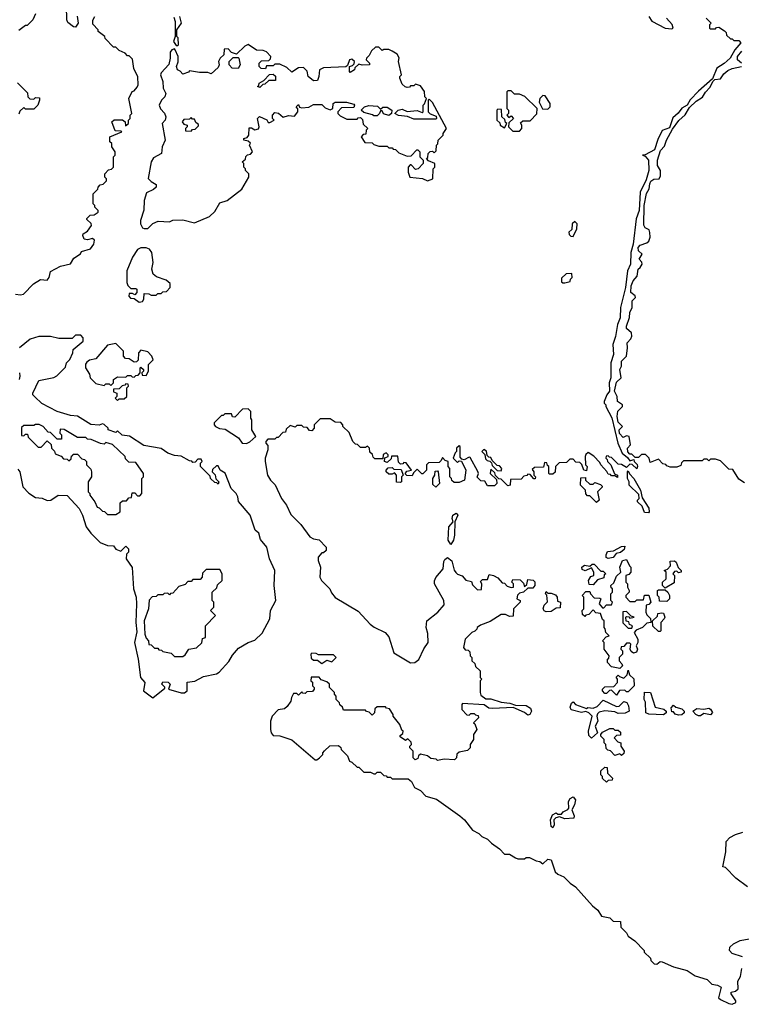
# Model space of a CAD drawing. Extents: x 2769579 to 2883812, y 684207 to 828660.
# Tile 282 of 505: x 2800871 to 2805180, y 805723 to 811605. Entities that reach past the tile are written whole.
import ezdxf

# ---------------------------------------------------------------- set-up
doc = ezdxf.new("R2010")
doc.units = 0

msp = doc.modelspace()

# ---------------------------------------------------------------- linework, layer by layer
at = {"layer": '0CON02XD'}
for points in [[(2801213, 811627), (2801220, 811585), (2801205, 811560), (2801191.7, 811561.7), (2801158.3, 811588.3), (2801152.5, 811605), (2801150, 811685)], [(2800845.9, 809965.9), (2800875, 809962), (2800893.9, 809966.1), (2800953.6, 810026.4), (2800995, 810052.5), (2801035, 810050), (2801047.5, 810065), (2801055, 810100), (2801115, 810132.5), (2801175, 810147.5), (2801195, 810180), (2801233, 810207), (2801240.7, 810219.3), (2801293, 810237), (2801312.5, 810265), (2801317, 810287), (2801305, 810297.5), (2801275, 810290), (2801255, 810293.3), (2801247.5, 810315), (2801250, 810325), (2801275, 810342.5), (2801300, 810375), (2801298.3, 810388.3), (2801271.7, 810411.7), (2801271.7, 810418.3), (2801291.7, 810438.3), (2801315, 810440), (2801340, 810455), (2801340, 810465), (2801320, 810485), (2801320, 810495), (2801310, 810505), (2801310, 810565), (2801338.3, 810591.7), (2801340, 810605), (2801351.7, 810618.3), (2801368.3, 810621.7), (2801388.3, 810641.7), (2801390, 810655), (2801380, 810665), (2801380, 810685), (2801401.7, 810708.3), (2801418.3, 810711.7), (2801430, 810725), (2801430, 810785), (2801440, 810795), (2801440, 810815), (2801420, 810845), (2801420, 810865), (2801410, 810875), (2801410, 810905), (2801480, 810935), (2801475, 810940), (2801441.7, 810941.7), (2801420, 810995), (2801435, 811007.5), (2801485, 811007.5), (2801500, 810995), (2801501.7, 810971.7), (2801520, 810985), (2801520, 811005), (2801530, 811015), (2801530, 811035), (2801540, 811045), (2801522.5, 811135), (2801543.3, 811176.7), (2801555, 811180), (2801571.7, 811201.7), (2801577.5, 811215), (2801577, 811263), (2801553, 811313), (2801545, 811370), (2801525, 811390), (2801515, 811390), (2801500, 811405), (2801465, 811420), (2801445, 811440), (2801431.7, 811441.7), (2801381.7, 811491.7), (2801380, 811505), (2801340, 811535), (2801340, 811545), (2801308.3, 811578.3), (2801308.3, 811601.7), (2801320, 811625)], [(2800965, 811640), (2800950, 811605), (2800915, 811570), (2800905, 811570), (2800865, 811540)], [(2801790.7, 811620.7), (2801800, 811595), (2801800, 811505), (2801790, 811475), (2801805, 811450), (2801815, 811450)], [(2801815, 811450), (2801820, 811455), (2801816.4, 811496.4), (2801810, 811505), (2801810, 811545), (2801837.5, 811585), (2801827.5, 811625)], [(2804970, 811615), (2805000, 811585), (2804990, 811575), (2804990, 811555), (2804995, 811550), (2805025, 811550), (2805031.7, 811558.3), (2805045, 811560), (2805078.3, 811538.3), (2805088.3, 811528.3), (2805091.7, 811511.7), (2805115, 811490), (2805125, 811490), (2805135, 811480), (2805165, 811480), (2805177.5, 811467.5), (2805140, 811425), (2805112.5, 811375), (2805077.3, 811342.7), (2805032.5, 811315), (2805008.3, 811251.7), (2804925, 811178.8), (2804873.6, 811126.4), (2804856, 811094), (2804825, 811076), (2804803.2, 811046.8), (2804770.9, 811019.1), (2804750, 810960), (2804707.9, 810942.1), (2804680.9, 810889.1), (2804661.7, 810828.3), (2804605, 810797.5), (2804590, 810795), (2804605, 810790), (2804626.2, 810765), (2804627.5, 810705), (2804612.5, 810647.5), (2804576.7, 810575), (2804568.8, 810465), (2804552, 810415), (2804534, 810265), (2804520, 810215), (2804518.8, 810145), (2804500, 810105), (2804488.8, 810005), (2804458.8, 809885), (2804456.2, 809825), (2804441.2, 809785), (2804428.3, 809711.7), (2804413.3, 809665), (2804416.2, 809605), (2804400, 809555), (2804400, 809465), (2804390, 809435), (2804393.3, 809385), (2804376.4, 809363.6), (2804360, 809325), (2804360, 809315), (2804370, 809305), (2804370, 809295), (2804407, 809227), (2804442.5, 809075), (2804467.5, 809015), (2804500, 808990), (2804515, 808970), (2804538.3, 808978.3), (2804540, 808965), (2804557, 808947), (2804560, 808935), (2804555, 808922.5), (2804528.3, 808948.3), (2804515, 808950), (2804495, 808930), (2804465, 808947.5), (2804445, 808950), (2804405, 808990), (2804391.7, 808991.7), (2804385, 809000), (2804371.7, 808998.3), (2804370, 808985), (2804378.3, 808978.3), (2804380, 808965), (2804400, 808945), (2804421.7, 808891.7), (2804440, 808885), (2804440, 808870), (2804425, 808880), (2804405, 808880), (2804398.3, 808888.3), (2804385, 808890), (2804376.7, 808906.7), (2804340, 808945), (2804335, 808960), (2804298.3, 808998.3), (2804265, 809020), (2804251.7, 809008.3), (2804247.5, 808995), (2804250, 808945), (2804260, 808935), (2804255, 808910), (2804240, 808915), (2804228.3, 808948.3), (2804215, 808960), (2804191.7, 808961.7), (2804175, 808980), (2804155, 808980), (2804135, 808960), (2804091.7, 808958.3), (2804070, 808935), (2804068.3, 808901.7), (2804055, 808890), (2804035, 808890), (2804030, 808895), (2804030, 808935), (2804021.7, 808941.7), (2804018.3, 808958.3), (2804005, 808960), (2803998.3, 808931.7), (2803945, 808930), (2803931.7, 808918.3), (2803940, 808905), (2803940, 808885), (2803950, 808875), (2803948.3, 808861.7), (2803941.7, 808861.7), (2803918.3, 808888.3), (2803905, 808890), (2803898.3, 808881.7), (2803881.7, 808878.3), (2803865, 808860), (2803801.7, 808858.3), (2803800, 808825), (2803785, 808820), (2803745, 808860), (2803731.7, 808861.7), (2803711.7, 808881.7), (2803708.3, 808898.3), (2803685, 808920), (2803680, 808895), (2803718.3, 808858.3), (2803720, 808835), (2803705, 808820), (2803665, 808820), (2803648.3, 808848.3), (2803625, 808850), (2803603, 808873), (2803610, 808895), (2803607, 808907), (2803560, 808990), (2803555, 808992.5), (2803525, 808976.7), (2803510, 808980), (2803501.7, 808991.7), (2803500, 809055), (2803495, 809060), (2803480, 809045), (2803480, 809025), (2803471.7, 809018.3), (2803460, 808985), (2803485, 808960), (2803495, 808970), (2803508.3, 808968.3), (2803533.8, 808915), (2803526.1, 808853.9), (2803495, 808840), (2803465, 808840), (2803451.7, 808851.7), (2803450, 808865), (2803440, 808875), (2803440, 808925), (2803430, 808935), (2803430, 808965), (2803411.7, 808971.7), (2803395, 808990), (2803388.3, 808971.7), (2803375, 808960), (2803311.7, 808958.3), (2803300, 808945), (2803300, 808915), (2803278.3, 808891.7), (2803271.7, 808891.7), (2803245, 808920), (2803221.7, 808898.3), (2803215, 808880), (2803183, 808883), (2803171.7, 808891.7), (2803181.7, 808908.3), (2803210, 808915), (2803178.3, 808958.3), (2803165, 808960), (2803158.3, 808951.7), (2803145, 808950), (2803131.7, 808961.7), (2803128.3, 808998.3), (2803091.7, 808998.3), (2803088.3, 808981.7), (2803065, 808960), (2803050, 808965), (2803051.7, 808988.3), (2803070, 808995), (2803070, 809005), (2803058.3, 809018.3), (2803041.7, 809008.3), (2803038.3, 808981.7), (2802991.7, 808981.7), (2802981.7, 808991.7), (2802978.3, 809008.3), (2802961.7, 809021.7), (2802960, 809045), (2802948.3, 809058.3), (2802935, 809050), (2802905, 809050), (2802888.3, 809068.3), (2802875, 809070), (2802860, 809085), (2802838.3, 809138.3), (2802800, 809175), (2802800, 809185), (2802788.3, 809198.3), (2802755, 809200), (2802725, 809220), (2802665, 809220), (2802630, 809185), (2802630, 809165), (2802615, 809150), (2802601.7, 809151.7), (2802588.3, 809168.3), (2802565, 809170), (2802555, 809180), (2802525, 809180), (2802515, 809170), (2802485, 809180), (2802461.7, 809158.3), (2802458.3, 809141.7), (2802441.7, 809138.3), (2802415, 809110), (2802405, 809110), (2802395, 809100), (2802351.7, 809098.3), (2802340, 809085), (2802340, 809075), (2802351.7, 809061.7), (2802352.5, 809035), (2802337.5, 808985), (2802337.5, 808965), (2802350, 808885), (2802367.5, 808855), (2802396.2, 808826.2), (2802433.3, 808745), (2802464.1, 808704.1), (2802489.5, 808649.5), (2802549.3, 808589.3), (2802603.3, 808515), (2802625, 808503.3), (2802658.3, 808498.3), (2802700, 808455), (2802700, 808435), (2802685, 808420), (2802675, 808420), (2802653.3, 808395), (2802653.3, 808375), (2802666.7, 808335), (2802663.3, 808275), (2802673.3, 808255), (2802722.5, 808205), (2802731.7, 808181.7), (2802755, 808153.3), (2802892.3, 808072.3), (2802963.3, 807995), (2802986.4, 807976.4), (2803053.6, 807943.6), (2803075, 807917.5), (2803105, 807823.3), (2803205, 807762.5), (2803230, 807765), (2803255, 807782.5), (2803283.9, 807846.1), (2803310, 807885), (2803308.3, 807938.3), (2803297.5, 807975), (2803302.5, 808015), (2803367.5, 808065), (2803405, 808110), (2803403.8, 808135), (2803346.7, 808235), (2803347, 808253), (2803356.4, 808273.6), (2803398.6, 808325), (2803402.5, 808367.5), (2803408.8, 808381.2), (2803425, 808392.5), (2803452.1, 808372.1), (2803465, 808317.5), (2803475, 808303.3), (2803485, 808293.3), (2803513, 808283), (2803535, 808257.5), (2803568.3, 808248.3), (2803575, 808230), (2803605, 808200), (2803628.3, 808201.7), (2803630, 808235), (2803621.7, 808248.3), (2803635, 808260), (2803665, 808260), (2803675, 808290), (2803700, 808285), (2803725, 808270), (2803751.7, 808241.7), (2803765, 808240), (2803781.7, 808221.7), (2803805, 808212.5), (2803820, 808215), (2803820, 808235), (2803810, 808245), (2803815, 808260), (2803858.3, 808258.3), (2803878.3, 808238.3), (2803885, 808220), (2803898.3, 808231.7), (2803905, 808260), (2803937, 808257), (2803947, 808247), (2803947.5, 808225), (2803935, 808210), (2803905, 808210), (2803880, 808185), (2803855, 808180), (2803843, 808167), (2803840, 808145), (2803860, 808135), (2803860, 808125), (2803820, 808085), (2803818.3, 808041.7), (2803795, 808040), (2803771.7, 808051.7), (2803745, 808052.5), (2803680.7, 808009.3), (2803621.7, 807988.3), (2803602.5, 807975), (2803600, 807965), (2803588.3, 807951.7), (2803570, 807945), (2803530, 807905), (2803520, 807855), (2803531.7, 807841.7), (2803548.3, 807838.3), (2803558.3, 807828.3), (2803560, 807805), (2803570, 807795), (2803570, 807775), (2803588.3, 807758.3), (2803591.7, 807741.7), (2803620, 807715), (2803620, 807675), (2803630, 807665), (2803620, 807655), (2803620, 807585), (2803625, 807570), (2803655, 807547.5), (2803685, 807548.8), (2803745, 807528.8), (2803797, 807523), (2803830.7, 807510.7), (2803895, 807507.5), (2803921.7, 807491.7), (2803926.7, 807475), (2803916.4, 807453.6), (2803905, 807450), (2803885.7, 807465.7), (2803816.7, 807496.7), (2803695, 807490), (2803673, 807493), (2803645, 807512.5), (2803515, 807520), (2803510, 807515), (2803510, 807485), (2803541.7, 807451.7), (2803555, 807450), (2803565, 807460), (2803585, 807460), (2803591.7, 807451.7), (2803608.3, 807448.3), (2803610, 807435), (2803580, 807405), (2803588.3, 807398.3), (2803600, 807365), (2803580, 807335), (2803580, 807305), (2803560, 807275), (2803560, 807255), (2803545, 807240), (2803495, 807230), (2803481.7, 807218.3), (2803480, 807195), (2803467, 807183), (2803405, 807187.5), (2803365, 807180), (2803357, 807187), (2803325, 807192.5), (2803305, 807207.5), (2803265, 807217.5), (2803251.7, 807208.3), (2803248.3, 807191.7), (2803233, 807183), (2803220, 807195), (2803220, 807235), (2803200, 807255), (2803200, 807265), (2803210, 807275), (2803208.3, 807288.3), (2803188.3, 807308.3), (2803175, 807300), (2803141.7, 807321.7), (2803141.7, 807328.3), (2803158.3, 807341.7), (2803160, 807355), (2803151.7, 807361.7), (2803140, 807395), (2803100, 807445), (2803100, 807455), (2803078.3, 807488.3), (2803061.7, 807491.7), (2803055, 807500), (2803005, 807500), (2802991.7, 807488.3), (2802990, 807465), (2802975, 807450), (2802958.3, 807468.3), (2802941.7, 807471.7), (2802935, 807480), (2802805, 807480), (2802798.3, 807498.3), (2802781.7, 807511.7), (2802780, 807525), (2802760, 807545), (2802760, 807565), (2802750, 807575), (2802750, 807585), (2802728.3, 807608.3)], [(2804626.7, 811625), (2804645.9, 811595.9), (2804724.2, 811554.2), (2804765, 811550), (2804772.5, 811555), (2804767, 811577), (2804732.5, 811615)], [(2801615, 810356.7), (2801635, 810357.5), (2801665, 810387.5), (2801698.3, 810401.7), (2801765, 810397.5), (2801785, 810407.5), (2801845, 810410), (2801915, 810392.5), (2802005, 810430), (2802035, 810460), (2802065, 810510), (2802110, 810525), (2802196.4, 810593.6), (2802240, 810665), (2802240, 810685), (2802220, 810705), (2802220, 810715), (2802210, 810725), (2802210, 810745), (2802200, 810755), (2802218.3, 810771.7), (2802221.7, 810788.3), (2802231.7, 810798.3), (2802248.3, 810801.7), (2802260, 810815), (2802242.5, 810855), (2802248.3, 810868.3), (2802235, 810880), (2802210, 810885), (2802210, 810895), (2802228.3, 810901.7), (2802240, 810915), (2802241.7, 810958.3), (2802255, 810960), (2802275, 810947.5), (2802296.4, 810953.6), (2802300, 810965), (2802290, 811015), (2802303, 811027), (2802347, 811007), (2802355, 810990), (2802365, 810990), (2802390, 811005), (2802380, 811015), (2802380, 811035), (2802395, 811050), (2802417, 811047), (2802445, 811022.5), (2802475, 811032.5), (2802511.7, 811028.3), (2802532.5, 811055), (2802531.7, 811071.7), (2802522.5, 811085), (2802535, 811097.5), (2802541.7, 811081.7), (2802555, 811077.5), (2802597, 811083), (2802625, 811097.5), (2802675, 811097.5), (2802695, 811077.5), (2802725, 811067.5), (2802740, 811075), (2802742.5, 811105), (2802755, 811112.5), (2802823, 811113), (2802865, 811100), (2802870, 811095), (2802865, 811080), (2802791.7, 811078.3), (2802770, 811055), (2802770, 811045), (2802785, 811030), (2802825, 811010), (2802885, 811010), (2802891.7, 811018.3), (2802905, 811020), (2802918.3, 811008.3), (2802921.7, 810981.7), (2802950, 810955), (2802940, 810945), (2802938.3, 810921.7), (2802921.7, 810918.3), (2802910, 810905), (2802931.7, 810871.7), (2802975, 810870), (2802985, 810860), (2803015, 810850), (2803065, 810850), (2803075, 810840), (2803095, 810840), (2803101.7, 810831.7), (2803115, 810830), (2803135, 810810), (2803185, 810790), (2803208.3, 810791.7), (2803241.7, 810828.3), (2803248.3, 810828.3), (2803260, 810815), (2803260, 810785), (2803280, 810765), (2803280, 810745), (2803250, 810715), (2803235, 810710), (2803208.3, 810738.3), (2803201.7, 810738.3), (2803190, 810725), (2803190, 810695), (2803200, 810665), (2803276.4, 810656.4), (2803305, 810643.3), (2803337.5, 810655), (2803340, 810715), (2803350, 810725), (2803350, 810745), (2803311.7, 810761.7), (2803300, 810775), (2803308.3, 810781.7), (2803310, 810805), (2803321.7, 810818.3), (2803335, 810820), (2803345, 810810), (2803358.3, 810821.7), (2803360, 810855), (2803367, 810863), (2803370, 810885), (2803400, 810915), (2803400, 810925), (2803420, 810955), (2803335, 811110), (2803315, 811130), (2803310, 811125), (2803310, 811055), (2803321.7, 811041.7), (2803358.3, 811028.3), (2803360, 811015), (2803355, 811010), (2803225, 811010), (2803187, 811027), (2803133.6, 811033.6), (2803110, 811045), (2803130, 811065), (2803155, 811070), (2803185, 811056.7), (2803245, 811062.5), (2803275, 811050), (2803280, 811055), (2803280, 811095), (2803288.3, 811101.7), (2803300, 811135), (2803290, 811145), (2803287, 811177), (2803265, 811210), (2803235, 811220), (2803225, 811210), (2803205, 811210), (2803198.3, 811201.7), (2803185, 811200), (2803173, 811203), (2803155, 811220), (2803140, 811255), (2803140, 811265), (2803150, 811275), (2803132.5, 811355), (2803137, 811377), (2803125, 811400), (2803095, 811417.5), (2803075, 811427.5), (2803045, 811427.5), (2803035, 811420), (2803015, 811440), (2802995, 811440), (2802970.7, 811419.3), (2802958.3, 811391.7), (2802942.5, 811375), (2802940, 811365), (2802960, 811345), (2802960, 811335), (2802915, 811332.5), (2802895, 811340), (2802871.7, 811318.3), (2802870, 811305), (2802845, 811290), (2802840, 811295), (2802840, 811325), (2802858.3, 811331.7), (2802868.3, 811341.7), (2802870, 811355), (2802855, 811370), (2802840, 811365), (2802828.3, 811331.7), (2802817.5, 811322.5), (2802685, 811317.5), (2802660, 811305), (2802657.5, 811265), (2802648.3, 811241.7), (2802625, 811240), (2802592.5, 811265), (2802587, 811297), (2802565, 811320), (2802535, 811317.5), (2802495, 811292.5), (2802465, 811320), (2802425, 811340), (2802395, 811340), (2802385, 811330), (2802345, 811330), (2802338.3, 811311.7), (2802313, 811313), (2802300, 811325), (2802300, 811345), (2802315, 811360), (2802358.3, 811361.7), (2802368.3, 811371.7), (2802370, 811385), (2802345, 811412.5), (2802325, 811421.2), (2802285, 811423.3), (2802235, 811457.5), (2802215, 811447.5), (2802165, 811400), (2802135, 811410), (2802115, 811430), (2802091.7, 811428.3), (2802090, 811395), (2802067.5, 811375), (2802057.5, 811355), (2802062.5, 811335), (2802055, 811320), (2802015, 811282.5), (2801995, 811290), (2801945, 811290), (2801885, 811300), (2801878.3, 811291.7), (2801845, 811280), (2801828.3, 811298.3), (2801812.5, 811305), (2801807.5, 811325), (2801816.7, 811353.3), (2801817.5, 811385), (2801800, 811425), (2801795, 811430), (2801780, 811425), (2801768.3, 811411.7), (2801770, 811375), (2801761.7, 811338.3), (2801715, 811287.5), (2801711.2, 811275), (2801726.4, 811236.4), (2801727.5, 811195), (2801742.5, 811165), (2801737.5, 811145), (2801716.7, 811125), (2801703.8, 811095), (2801711.7, 811071.7), (2801736.1, 811046.1), (2801743.8, 811025), (2801740, 811005), (2801722.5, 810985), (2801740, 810885), (2801722.5, 810845), (2801717.5, 810805), (2801669.5, 810780.5), (2801656.2, 810755), (2801637, 810657), (2801655, 810637.5), (2801685, 810620), (2801686.2, 810605), (2801669.2, 810590.8), (2801628.8, 810571.2), (2801613.3, 810525), (2801613, 810467), (2801591.2, 810405), (2801591.2, 810385), (2801605, 810362.5), (2801615, 810356.7)], [(2802175, 811312.5), (2802140, 811315), (2802122.5, 811335), (2802122.5, 811355), (2802145, 811380), (2802175, 811380), (2802180, 811375), (2802187.5, 811335), (2802175, 811312.5)], [(2805180, 811345), (2805157.5, 811365), (2805157.5, 811385), (2805183.6, 811416.4)], [(2805198.3, 808838.3), (2805165, 808860), (2805128.3, 808918.3), (2805105, 808920), (2805055, 808970), (2805025, 808980), (2804995, 808980), (2804985, 808970), (2804975, 808980), (2804955, 808980), (2804945, 808970), (2804835, 808970), (2804821.7, 808958.3), (2804818.3, 808941.7), (2804795, 808932.5), (2804755, 808932.5), (2804735, 808940), (2804728.3, 808948.3), (2804711.7, 808951.7), (2804685, 808980), (2804635, 808960), (2804630, 808985), (2804607, 809007), (2804583, 809007), (2804565, 808990), (2804545, 808990), (2804525, 809010), (2804515, 809010), (2804503, 809023), (2804500, 809045), (2804517.5, 809065), (2804510, 809115), (2804495, 809120), (2804475, 809110), (2804453, 809133), (2804450, 809155), (2804470, 809175), (2804445, 809200), (2804437.5, 809235), (2804443, 809267), (2804470, 809295), (2804470, 809305), (2804440, 809325), (2804437.5, 809355), (2804423.3, 809385), (2804435, 809440), (2804462.5, 809465), (2804453.3, 809515), (2804463.3, 809535), (2804463.3, 809565), (2804493.3, 809595), (2804500, 809645), (2804497.5, 809675), (2804520.7, 809699.3), (2804526.7, 809715), (2804523.3, 809735), (2804495, 809760), (2804493.3, 809775), (2804513, 809827), (2804513.6, 809856.4), (2804527.5, 809885), (2804527.5, 809925), (2804547.5, 809945), (2804546.4, 809956.4), (2804520, 809975), (2804521.2, 810015), (2804533.3, 810045), (2804557, 810073), (2804563.3, 810115), (2804576, 810124), (2804586.7, 810145), (2804586.2, 810156.2), (2804570, 810175), (2804587.5, 810205), (2804566.7, 810225), (2804563.3, 810245), (2804575, 810258.8), (2804615, 810271.2), (2804627.3, 810282.7), (2804636.2, 810305), (2804633.6, 810333.6), (2804629.3, 810349.3), (2804605, 810362.5), (2804597, 810377), (2804598.8, 810495), (2804614, 810566), (2804630, 810595), (2804632.5, 810625), (2804640, 810640), (2804658.3, 810651.7), (2804690, 810655), (2804697, 810673), (2804697.5, 810705), (2804680, 810735), (2804680, 810765), (2804696.4, 810823.6), (2804720.7, 810849.3), (2804732, 810885), (2804768.8, 810951.2), (2804807, 811003), (2804845, 811036.7), (2804869.5, 811080.5), (2804910.9, 811119.1), (2804947.7, 811142.3), (2804965, 811172.5), (2804990.7, 811199.3), (2805011.7, 811238.3), (2805022.5, 811247.5), (2805055, 811252.5), (2805075, 811282.5), (2805099.3, 811300.7), (2805125, 811313.3), (2805180, 811325)], [(2802305, 811200), (2802290, 811205), (2802298.3, 811211.7), (2802300, 811225), (2802328.3, 811241.7), (2802361.7, 811278.3), (2802385, 811280), (2802398.3, 811268.3), (2802398.3, 811241.7), (2802358.3, 811241.7), (2802335, 811220), (2802321.7, 811218.3), (2802305, 811200)], [(2800857, 811227), (2800918.3, 811168.3), (2800920, 811145), (2800931.7, 811131.7), (2800955, 811130), (2800965, 811140), (2800988.3, 811138.3), (2800990, 811125), (2800980, 811095), (2800955, 811070), (2800905, 811070), (2800895, 811080), (2800871.7, 811058.3), (2800865, 811040)], [(2803855, 810940), (2803870, 810955), (2803870, 810975), (2803861.7, 810988.3), (2803875, 811000), (2803918.3, 811001.7), (2803958.3, 811041.7), (2803960, 811075), (2803887, 811147), (2803855, 811160), (2803825, 811160), (2803805, 811180), (2803785, 811180), (2803780, 811175), (2803780, 811075), (2803790, 811065), (2803790, 811045), (2803780, 811035), (2803791.7, 811021.7), (2803805, 811030), (2803820, 811015), (2803791.7, 810988.3), (2803790, 810965), (2803815, 810940), (2803855, 810940)], [(2804025, 811070), (2804037.5, 811085), (2804037.5, 811105), (2804009.3, 811149.3), (2803995, 811152.5), (2803977.5, 811135), (2803973, 811113), (2803991.7, 811071.7), (2804025, 811070)], [(2803005, 811030), (2802985, 811030), (2802977, 811037), (2802925, 811050), (2802910, 811065), (2802930, 811085), (2802955, 811093.3), (2803007.5, 811087.5), (2803025, 811070), (2803038.3, 811081.7), (2803065, 811083.3), (2803092.5, 811065), (2803090, 811045), (2803075, 811032.5), (2803043, 811043), (2803035, 811060), (2803025, 811060), (2803020, 811045), (2803005, 811030)], [(2803765, 810960), (2803780, 810985), (2803771.7, 810991.7), (2803768.3, 811008.3), (2803750, 811025), (2803748.3, 811068.3), (2803725, 811070), (2803720, 811065), (2803720, 811005), (2803738.3, 810988.3), (2803740, 810975), (2803765, 810960)], [(2801895, 810940), (2801901.7, 810948.3), (2801918.3, 810951.7), (2801938.3, 810971.7), (2801938.3, 810978.3), (2801921.7, 810991.7), (2801915, 811010), (2801901.7, 811011.7), (2801895, 811020), (2801885, 811010), (2801851.7, 811008.3), (2801840, 810995), (2801851.7, 810981.7), (2801870, 810975), (2801870, 810965), (2801860, 810955), (2801861.7, 810941.7), (2801895, 810940)], [(2804175, 810310), (2804197.5, 810355), (2804200, 810385), (2804185, 810400), (2804170, 810385), (2804168.3, 810351.7), (2804150, 810335), (2804151.7, 810321.7), (2804161.7, 810311.7), (2804175, 810310)], [(2801585, 809917.5), (2801605, 809922.5), (2801612.5, 809935), (2801615, 809970), (2801641.7, 809968.3), (2801655, 809960), (2801685, 809960), (2801695, 809970), (2801715, 809970), (2801725, 809980), (2801748.3, 809981.7), (2801770, 810005), (2801768.3, 810028.3), (2801745, 810050), (2801688.3, 810068.3), (2801667.5, 810085), (2801660, 810115), (2801667.5, 810155), (2801660, 810215), (2801645, 810233.3), (2801625, 810242.5), (2801595, 810242.5), (2801575, 810232.5), (2801543.9, 810186.1), (2801510, 810105), (2801510, 810035), (2801516.4, 810016.4), (2801535, 810000), (2801565, 810000), (2801570, 809995), (2801570, 809975), (2801558.3, 809961.7), (2801545, 809970), (2801525, 809970), (2801523, 809953), (2801531.7, 809941.7), (2801555, 809940), (2801585, 809917.5)], [(2804113, 810033), (2804125, 810033.3), (2804158.3, 810041.7), (2804160, 810055), (2804170, 810065), (2804168.3, 810088.3), (2804133, 810087), (2804105, 810060), (2804105, 810040), (2804113, 810033)], [(2801665, 807553.3), (2801738.3, 807611.7), (2801738.3, 807618.3), (2801720, 807635), (2801725, 807650), (2801757, 807647), (2801770, 807635), (2801760, 807605), (2801835, 807583.8), (2801855, 807583.8), (2801870, 807595), (2801871.7, 807648.3), (2801916.4, 807653.6), (2801968.3, 807681.7), (2802045, 807697.5), (2802062.4, 807707.6), (2802119.3, 807770.7), (2802141.5, 807808.5), (2802178.3, 807851.7), (2802235, 807884), (2802275, 807898.8), (2802318.8, 807941.2), (2802363.8, 808025), (2802368.8, 808075), (2802401.2, 808135), (2802390, 808225), (2802393.3, 808315), (2802363.3, 808385), (2802346.7, 808455), (2802309.3, 808499.3), (2802298.3, 808538.3), (2802277.5, 808555), (2802246.1, 808646.1), (2802176.4, 808726.4), (2802172.5, 808755), (2802162.5, 808775), (2802133.8, 808803.8), (2802096.9, 808896.9), (2802067.5, 808915), (2802055, 808940), (2802045, 808940), (2802021.7, 808918.3), (2802020, 808905), (2802025, 808900), (2802037, 808887), (2802041.7, 808861.7), (2802060, 808845), (2802055, 808830), (2802048.3, 808838.3), (2802035, 808840), (2802010, 808865), (2802008.3, 808878.3), (2801950, 808935), (2801950, 808955), (2801960, 808965), (2801955, 808980), (2801935, 808980), (2801918.3, 808961.7), (2801905, 808960), (2801898.3, 808968.3), (2801885, 808970), (2801835, 808997.5), (2801795, 809001.2), (2801756.1, 809016.1), (2801715, 809043.3), (2801611.2, 809061.2), (2801527, 809117), (2801483, 809123), (2801455, 809150), (2801445, 809140), (2801400, 809155), (2801400, 809165), (2801375, 809187.5), (2801365, 809190), (2801345, 809182.5), (2801295, 809187.5), (2801215.9, 809235.9), (2801175, 809240), (2801095, 809263.8), (2801003, 809313), (2800961.7, 809351.7), (2800950, 809365), (2800950, 809375), (2800985, 809450), (2801075, 809467.5), (2801093.3, 809476.7), (2801145, 809530), (2801150, 809555), (2801170, 809575), (2801187.5, 809615), (2801190, 809635), (2801250, 809685), (2801250, 809705), (2801235, 809720), (2801205, 809720), (2801185, 809700), (2801105, 809700), (2801055, 809712.5), (2800985, 809712.5), (2800933, 809697), (2800870, 809645)], [(2801415, 809420), (2801430, 809435), (2801430, 809455), (2801455, 809472.5), (2801505, 809470), (2801515, 809480), (2801535, 809480), (2801541.7, 809471.7), (2801555, 809470), (2801565, 809480), (2801578.3, 809481.7), (2801590, 809495), (2801590, 809525), (2801595, 809530), (2801610, 809515), (2801610, 809505), (2801600, 809495), (2801601.7, 809481.7), (2801625, 809480), (2801640, 809505), (2801640, 809545), (2801667, 809573), (2801660, 809595), (2801635, 809620), (2801595, 809630), (2801580, 809615), (2801578.3, 809571.7), (2801568.3, 809561.7), (2801555, 809560), (2801525, 809580), (2801501.7, 809581.7), (2801490, 809595), (2801490, 809625), (2801445, 809670), (2801395, 809660), (2801325, 809580), (2801288.3, 809571.7), (2801270.7, 809559.3), (2801263.6, 809546.4), (2801263.3, 809525), (2801287, 809487), (2801292.5, 809465), (2801325, 809432.5), (2801375, 809420), (2801385, 809430), (2801405, 809430), (2801415, 809420)], [(2800870, 809495), (2800872.5, 809475), (2800867.5, 809455)], [(2801455, 809330), (2801465, 809340), (2801495, 809340), (2801510, 809355), (2801510, 809405), (2801520, 809415), (2801518.3, 809428.3), (2801505, 809430), (2801498.3, 809421.7), (2801481.7, 809418.3), (2801465, 809400), (2801431.7, 809398.3), (2801431.7, 809381.7), (2801450, 809375), (2801450, 809355), (2801440, 809345), (2801455, 809330)], [(2802225, 809072.5), (2802245, 809082.5), (2802280, 809115), (2802257.5, 809155), (2802257.5, 809215), (2802250, 809225), (2802250, 809265), (2802235, 809280), (2802201.7, 809278.3), (2802155, 809230), (2802141.7, 809231.7), (2802135, 809250), (2802095, 809250), (2802085, 809240), (2802075, 809240), (2802033, 809197), (2802032.5, 809185), (2802040, 809175), (2802063.6, 809163.6), (2802098.3, 809158.3), (2802176.4, 809106.4), (2802200, 809075), (2802225, 809072.5)], [(2801445, 808650), (2801470, 808665), (2801471.7, 808718.3), (2801485, 808730), (2801508.3, 808731.7), (2801521.7, 808748.3), (2801538.3, 808751.7), (2801541.7, 808778.3), (2801558.3, 808778.3), (2801575, 808760), (2801588.3, 808761.7), (2801600, 808775), (2801600, 808865), (2801610, 808875), (2801610, 808895), (2801565, 808960), (2801521.7, 808961.7), (2801501.7, 808981.7), (2801500, 808995), (2801425, 809067.5), (2801385, 809080), (2801375, 809070), (2801353, 809073), (2801297, 809097), (2801275, 809100), (2801265, 809110), (2801215, 809110), (2801137, 809157), (2801111.7, 809158.3), (2801110, 809135), (2801120, 809125), (2801120, 809100), (2801095, 809100), (2801055, 809140), (2801041.7, 809141.7), (2801010, 809175), (2800987, 809187), (2800965, 809187.5), (2800955, 809180), (2800895, 809180), (2800881.7, 809168.3), (2800881.7, 809121.7), (2800895, 809120), (2800905, 809130), (2800918.3, 809128.3), (2800921.7, 809111.7), (2800981.7, 809051.7), (2800998.3, 809051.7), (2801035, 809090), (2801058.3, 809068.3), (2801060, 809045), (2801078.3, 809028.3), (2801081.7, 809011.7), (2801118.3, 808998.3), (2801131.7, 808981.7), (2801155, 808980), (2801165, 808970), (2801178.3, 808981.7), (2801180, 809000), (2801188.3, 809001.7), (2801190, 809010), (2801215, 809010), (2801241.7, 808981.7), (2801258.3, 808978.3), (2801270, 808965), (2801270, 808945), (2801295, 808920), (2801300, 808905), (2801300, 808875), (2801280, 808845), (2801280, 808785), (2801290, 808775), (2801290, 808765), (2801320, 808725), (2801333.6, 808693.6), (2801345, 808690), (2801365, 808670), (2801377, 808667), (2801395, 808650), (2801445, 808650)], [(2803745, 808910), (2803750, 808925), (2803735, 808940), (2803721.7, 808941.7), (2803691.7, 808971.7), (2803685, 808990), (2803671.7, 808991.7), (2803661.7, 809001.7), (2803658.3, 809028.3), (2803641.7, 809038.3), (2803630, 809025), (2803648.3, 809008.3), (2803651.7, 808981.7), (2803661.7, 808971.7), (2803678.3, 808968.3), (2803688.3, 808958.3), (2803691.7, 808941.7), (2803721.7, 808911.7), (2803745, 808910)], [(2800859.5, 808919.5), (2800871.2, 808905), (2800890, 808815), (2800925, 808776.7), (2800965, 808751.2), (2801005, 808746.7), (2801035, 808733.3), (2801056.1, 808733.9), (2801100, 808765), (2801155, 808763.3), (2801225.7, 808685.7), (2801245.8, 808645.8), (2801267.5, 808575), (2801295, 808537.5), (2801352.3, 808482.3), (2801395, 808463.3), (2801431.7, 808461.7), (2801445, 808442.5), (2801475, 808430), (2801505, 808460), (2801520, 808445), (2801520, 808425), (2801508.3, 808411.7), (2801507.5, 808385), (2801543, 808333), (2801550.8, 808205), (2801566, 808155), (2801568.8, 808115), (2801564.2, 808005), (2801571.2, 807948.8), (2801556, 807885), (2801578.8, 807785), (2801592, 807675), (2801617.5, 807645), (2801610, 807595), (2801665, 807553.3)], [(2803145, 808840), (2803121.7, 808841.7), (2803120, 808885), (2803108.3, 808898.3), (2803095, 808890), (2803075, 808890), (2803060, 808905), (2803060, 808915), (2803071.7, 808928.3), (2803095, 808930), (2803105, 808920), (2803148.3, 808918.3), (2803160, 808885), (2803150, 808875), (2803150, 808845), (2803145, 808840)], [(2803355, 808812.5), (2803338.3, 808828.3), (2803337.5, 808865), (2803350, 808885), (2803351.7, 808908.3), (2803365, 808910), (2803370, 808905), (2803377.5, 808835), (2803355, 808812.5)], [(2804625, 808660), (2804601.7, 808661.7), (2804588.3, 808698.3), (2804560, 808725), (2804560, 808735), (2804570, 808745), (2804568.3, 808768.3), (2804510, 808825), (2804510, 808845), (2804500, 808865), (2804500, 808905), (2804505, 808910), (2804511.7, 808891.7), (2804537.5, 808865), (2804577.5, 808795), (2804588.3, 808748.3), (2804627, 808687), (2804630, 808665), (2804625, 808660)], [(2804315, 808720), (2804275, 808760), (2804261.7, 808761.7), (2804251.7, 808771.7), (2804250, 808795), (2804220, 808825), (2804221.7, 808868.3), (2804250, 808870), (2804250, 808855), (2804275, 808830), (2804295, 808830), (2804305, 808840), (2804338.3, 808828.3), (2804348.3, 808818.3), (2804348.3, 808811.7), (2804320, 808785), (2804330, 808735), (2804315, 808720)], [(2803445, 808470), (2803428.8, 808495), (2803432.5, 808575), (2803460, 808605), (2803453.3, 808625), (2803456.7, 808645), (2803476.4, 808656.4), (2803486.7, 808645), (2803470, 808605), (2803468, 808525), (2803462, 808495), (2803445, 808470)], [(2804385, 808386.7), (2804373.3, 808393.3), (2804371.7, 808408.3), (2804381.2, 808428.8), (2804417, 808433), (2804465, 808457.5), (2804485, 808460), (2804479.3, 808440.7), (2804458.3, 808421.7), (2804433.3, 808416.7), (2804415, 808392.5), (2804385, 808386.7)], [(2804455, 807730), (2804405, 807740), (2804380, 807765), (2804380, 807785), (2804388.3, 807791.7), (2804390, 807805), (2804360, 807845), (2804360, 807885), (2804350, 807895), (2804371.7, 807918.3), (2804390, 807925), (2804370, 807945), (2804367, 807967), (2804360, 807975), (2804360, 808015), (2804351.7, 808021.7), (2804338.3, 808058.3), (2804311.7, 808061.7), (2804295, 808080), (2804268.3, 808051.7), (2804251.7, 808048.3), (2804245, 808040), (2804231.7, 808051.7), (2804230, 808075), (2804240, 808085), (2804240, 808155), (2804230, 808165), (2804251.7, 808188.3), (2804275, 808190), (2804280, 808175), (2804301.7, 808151.7), (2804335, 808150), (2804340, 808145), (2804330, 808115), (2804351.7, 808091.7), (2804358.3, 808091.7), (2804375, 808110), (2804405, 808110), (2804410, 808125), (2804400, 808135), (2804400, 808175), (2804410, 808185), (2804410, 808205), (2804401.7, 808211.7), (2804400, 808225), (2804418.3, 808241.7), (2804435, 808280), (2804460, 808305), (2804453.3, 808335), (2804470, 808375), (2804495, 808380), (2804511.7, 808341.7), (2804520, 808335), (2804520, 808305), (2804508.3, 808291.7), (2804490, 808285), (2804490, 808245), (2804500, 808235), (2804500, 808215), (2804510, 808195), (2804510, 808185), (2804490, 808165), (2804490, 808155), (2804515, 808130), (2804545, 808130), (2804555, 808140), (2804595, 808140), (2804601.7, 808168.3), (2804628.3, 808168.3), (2804640, 808125), (2804628.3, 808111.7), (2804611.7, 808108.3), (2804610, 808065), (2804615, 808050), (2804638.3, 808028.3), (2804640, 808005), (2804615, 808000), (2804590, 807975), (2804551.7, 807958.3), (2804540, 807945), (2804562.5, 807905), (2804562.5, 807885), (2804552.5, 807865), (2804560, 807845), (2804553, 807827), (2804535, 807820), (2804521.2, 807831.2), (2804516.7, 807845), (2804520, 807875), (2804515, 807880), (2804495, 807880), (2804478.3, 807861.7), (2804461.7, 807858.3), (2804460, 807845), (2804470, 807835), (2804470, 807815), (2804450, 807795), (2804450, 807775), (2804467, 807757), (2804470, 807745), (2804455, 807730)], [(2801845, 807800), (2801859.3, 807810.7), (2801880, 807845), (2801927, 807853), (2801958.3, 807881.7), (2801961.7, 807908.3), (2801980, 807915), (2801980, 807985), (2802040, 808045), (2802010, 808075), (2802030, 808095), (2802030, 808125), (2802020, 808135), (2802020, 808185), (2802048.3, 808211.7), (2802051.7, 808228.3), (2802080, 808255), (2802080, 808295), (2802065, 808320), (2801985, 808320), (2801961.7, 808298.3), (2801960, 808275), (2801948.3, 808261.7), (2801905, 808260), (2801895, 808250), (2801875, 808250), (2801858.3, 808231.7), (2801821.7, 808218.3), (2801785, 808180), (2801771.7, 808178.3), (2801765, 808170), (2801755, 808180), (2801733, 808177), (2801725, 808170), (2801695, 808170), (2801685, 808160), (2801661.7, 808158.3), (2801643, 808137), (2801640, 808085), (2801613.3, 808015), (2801617.5, 807935), (2801625, 807910), (2801640, 807895), (2801641.7, 807871.7), (2801655, 807870), (2801675, 807850), (2801695, 807850), (2801701.7, 807841.7), (2801718.3, 807838.3), (2801725, 807830), (2801775, 807820), (2801795, 807800), (2801845, 807800)], [(2804295, 808230), (2804271.7, 808231.7), (2804267.5, 808255), (2804280.7, 808279.3), (2804300, 808285), (2804300, 808305), (2804285, 808330), (2804246.4, 808313.6), (2804230, 808320), (2804227.5, 808335), (2804243, 808347), (2804275, 808340), (2804288.3, 808351.7), (2804301.7, 808351.7), (2804341.7, 808311.7), (2804355, 808310), (2804370, 808295), (2804361.7, 808288.3), (2804358.3, 808271.7), (2804321.7, 808258.3), (2804295, 808230)], [(2804725, 808210), (2804710, 808225), (2804710, 808245), (2804730, 808265), (2804730, 808305), (2804720, 808315), (2804738.3, 808321.7), (2804757.5, 808342.5), (2804755, 808370), (2804781.7, 808371.7), (2804790, 808365), (2804801.7, 808331.7), (2804820, 808315), (2804820, 808305), (2804805, 808300), (2804795, 808310), (2804781.7, 808308.3), (2804770, 808295), (2804780, 808285), (2804778.3, 808241.7), (2804725, 808210)], [(2804735, 808130), (2804691.7, 808131.7), (2804690, 808155), (2804680, 808165), (2804680, 808195), (2804685, 808200), (2804725, 808200), (2804740, 808185), (2804750, 808165), (2804750, 808145), (2804735, 808130)], [(2804015, 808067.5), (2804003.3, 808073.3), (2803997.5, 808085), (2804001.7, 808108.3), (2804021.7, 808128.3), (2804017.5, 808167.5), (2804010, 808175), (2804015, 808190), (2804025, 808180), (2804045, 808180), (2804070, 808170), (2804080, 808155), (2804081.7, 808131.7), (2804100, 808125), (2804098.3, 808091.7), (2804075, 808090), (2804045, 808070), (2804015, 808067.5)], [(2804525, 807970), (2804530, 807985), (2804511.7, 807991.7), (2804508.3, 808008.3), (2804491.7, 808011.7), (2804490, 808035), (2804495, 808040), (2804508.3, 808038.3), (2804515, 808030), (2804540, 808035), (2804521.7, 808041.7), (2804495, 808070), (2804471.7, 808068.3), (2804471.7, 808001.7), (2804505, 807970), (2804525, 807970)], [(2804695, 807950), (2804685, 807950), (2804651.7, 807981.7), (2804650, 808015), (2804678.3, 808041.7), (2804681.7, 808058.3), (2804705, 808062.5), (2804715, 808060), (2804722.5, 808035), (2804720, 808025), (2804700, 808005), (2804700, 807955), (2804695, 807950)], [(2802675, 807760), (2802705, 807780), (2802735, 807770), (2802760, 807795), (2802745, 807810), (2802655, 807810), (2802641.7, 807818.3), (2802615, 807820), (2802610, 807815), (2802611.7, 807791.7), (2802625, 807780), (2802648.3, 807778.3), (2802675, 807760)], [(2802728.3, 807608.3), (2802720, 807615), (2802720, 807635), (2802705, 807650), (2802671.7, 807661.7), (2802658.3, 807678.3), (2802611.7, 807678.3), (2802610, 807655), (2802618.3, 807648.3), (2802620, 807625), (2802630, 807615), (2802630, 807605), (2802618.3, 807591.7), (2802585, 807590), (2802575, 807580), (2802561.7, 807581.7), (2802555, 807590), (2802535, 807570), (2802525, 807580), (2802505, 807580), (2802493, 807557), (2802490, 807535), (2802468.3, 807501.7), (2802451.7, 807488.3), (2802415, 807482.5), (2802377.5, 807445), (2802367.5, 807415), (2802367.5, 807365), (2802372.5, 807345), (2802385, 807330), (2802425, 807326.7), (2802495, 807302.5), (2802635, 807183.8), (2802645.9, 807184.1), (2802660, 807195), (2802680, 807215), (2802680, 807225), (2802691.7, 807238.3), (2802723, 807267), (2802775, 807270), (2802788.3, 807258.3), (2802790, 807245), (2802828.3, 807208.3), (2802840, 807175), (2802855, 807170), (2802885, 807140), (2802895, 807140), (2802925, 807110), (2802965, 807110), (2802985, 807100), (2802995, 807100), (2803005, 807110), (2803025, 807110), (2803045, 807090), (2803058.3, 807088.3), (2803065, 807080), (2803085, 807080), (2803095, 807070), (2803189.5, 807069.5), (2803210, 807055), (2803227.7, 807017.7), (2803265, 807000), (2803295, 806966.2), (2803359.7, 806949.7), (2803499.1, 806849.1), (2803525.9, 806825.9), (2803575, 806763.3), (2803613, 806743), (2803630, 806725), (2803665, 806710), (2803687.5, 806685), (2803735, 806652.5), (2803765, 806620), (2803795, 806620), (2803831.7, 806598.3), (2803845, 806592.5), (2803885, 806592.5), (2803895, 806600), (2803915, 806600), (2803955, 806580), (2803977, 806577), (2803995, 806562.5), (2804025, 806590), (2804045, 806586.2), (2804067.5, 806515), (2804085, 806500), (2804120, 806485), (2804157, 806447), (2804190, 806425), (2804290.7, 806310.7), (2804322.5, 806285), (2804345, 806250), (2804395, 806240), (2804415, 806220), (2804458.3, 806218.3), (2804460, 806185), (2804495, 806150), (2804505, 806130), (2804543, 806103), (2804600, 806045), (2804600, 806035), (2804638.3, 805998.3), (2804640, 805985), (2804660, 805965), (2804675, 805962.5), (2804695, 805980), (2804707, 805977), (2804775, 805946.7), (2804855.9, 805925.9), (2804904.1, 805894.1), (2804975, 805872.5), (2805003.9, 805843.9), (2805037, 805837), (2805060, 805825), (2805042.9, 805762.9), (2805055, 805751.2), (2805105, 805728.8), (2805125, 805723.3), (2805147.5, 805735), (2805147.5, 805745), (2805120, 805785), (2805120, 805795), (2805145, 805802.5), (2805160, 805815), (2805158.3, 805861.7), (2805175, 805890), (2805183, 805937)], [(2804435, 807570), (2804405, 807600), (2804391.7, 807598.3), (2804375, 807580), (2804365, 807580), (2804350, 807595), (2804350, 807605), (2804365, 807620), (2804418.3, 807621.7), (2804440, 807645), (2804440, 807665), (2804431.7, 807678.3), (2804445, 807690), (2804451.7, 807681.7), (2804478.3, 807671.7), (2804498.3, 807691.7), (2804505, 807720), (2804511.7, 807691.7), (2804537, 807667), (2804540, 807625), (2804505, 807590), (2804495, 807590), (2804485, 807600), (2804451.7, 807598.3), (2804435, 807570)], [(2804715, 807452.5), (2804627, 807457), (2804610, 807465), (2804608, 807528), (2804600, 807545), (2804601.7, 807588.3), (2804637.5, 807585), (2804665, 807497.5), (2804716.4, 807486.4), (2804730, 807475), (2804730, 807465), (2804715, 807452.5)], [(2804285, 807312.5), (2804268.3, 807328.3), (2804267.5, 807355), (2804290, 807445), (2804270, 807465), (2804251.7, 807471.7), (2804225, 807466.7), (2804163, 807483), (2804157.5, 807497.5), (2804165, 807522.5), (2804175, 807530), (2804190, 807515), (2804255, 807490), (2804263.6, 807496.4), (2804295, 807493.3), (2804318.3, 807501.7), (2804355, 807540), (2804435, 807502.5), (2804450, 807505), (2804478.3, 807531.7), (2804496.4, 807526.4), (2804506.4, 807506.4), (2804510, 807475), (2804487, 807463), (2804445, 807460), (2804425, 807470), (2804365, 807476.7), (2804331.2, 807468.8), (2804320.7, 807459.3), (2804317.5, 807445), (2804323.3, 807415), (2804307.5, 807385), (2804320, 807345), (2804285, 807312.5)], [(2804805, 807450), (2804785, 807457.5), (2804775, 807470), (2804765, 807470), (2804760, 807495), (2804775, 807510), (2804788.3, 807498.3), (2804825, 807487.5), (2804837.5, 807475), (2804837.5, 807465), (2804825, 807453.3), (2804805, 807450)], [(2804935, 807446.7), (2804925, 807446.7), (2804907.5, 807455), (2804890, 807475), (2804915, 807490), (2804955, 807486.7), (2804985, 807492.5), (2804996.4, 807486.4), (2805007, 807467), (2804995, 807452.5), (2804955, 807460), (2804935, 807446.7)], [(2804465, 807210), (2804455, 807220), (2804425, 807210), (2804398.3, 807238.3), (2804381.7, 807241.7), (2804371.7, 807251.7), (2804370, 807275), (2804360, 807285), (2804360, 807305), (2804340, 807325), (2804340, 807335), (2804350.7, 807349.3), (2804395, 807370), (2804415, 807370), (2804425, 807360), (2804445, 807360), (2804458.3, 807348.3), (2804458.3, 807331.7), (2804435, 807330), (2804420, 807315), (2804441.7, 807291.7), (2804460, 807285), (2804460, 807265), (2804480, 807235), (2804478.3, 807221.7), (2804465, 807210)], [(2804375, 807050), (2804351.7, 807071.7), (2804350, 807085), (2804340, 807095), (2804341.7, 807118.3), (2804365, 807140), (2804378.3, 807138.3), (2804380, 807105), (2804410, 807075), (2804408.3, 807061.7), (2804385, 807060), (2804375, 807050)], [(2804055, 806777.5), (2804043.3, 806785), (2804040, 806825), (2804052.5, 806855), (2804075, 806866.7), (2804085, 806860), (2804105, 806860), (2804116.4, 806873.6), (2804143, 806887), (2804150, 806895), (2804147.5, 806935), (2804157, 806953), (2804175, 806962.5), (2804188.8, 806945), (2804183.3, 806915), (2804167.5, 806885), (2804181.7, 806848.3), (2804180, 806835), (2804125, 806831.2), (2804095, 806842.5), (2804073, 806837), (2804060, 806825), (2804062.5, 806795), (2804055, 806777.5)], [(2805217.5, 806425), (2805146.1, 806476.1), (2805085, 806540), (2805070, 806545), (2805086.7, 806635), (2805090, 806695), (2805110.7, 806719.3), (2805145, 806737.5), (2805188.3, 806751.7)], [(2805187, 806007), (2805125, 806026.2), (2805110, 806045), (2805112, 806065), (2805132.5, 806085), (2805172.5, 806105), (2805226.1, 806113.9)]]:
    msp.add_lwpolyline(points, dxfattribs=at)

doc.saveas('drawing.dxf')
